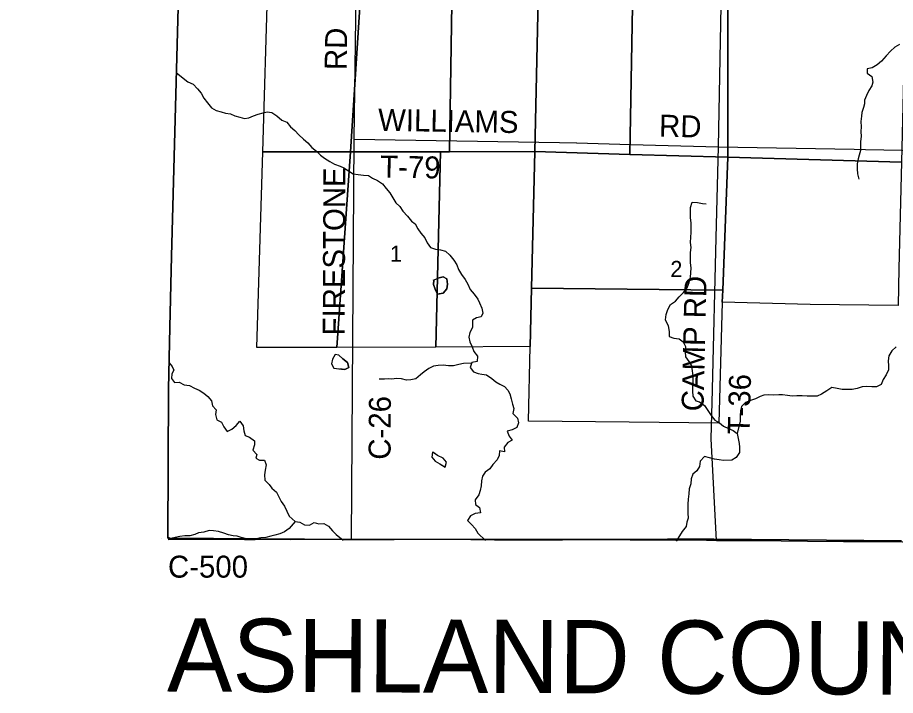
# Model space of a CAD drawing. Extents: x 1985906 to 2277390, y 930619 to 1324581.
# Drawn here: x 2056611 to 2068594, y 1087962 to 1097221 of the extents above; entities that cross this region are included whole.
import ezdxf

# ---------------------------------------------------------------- set-up
doc = ezdxf.new("R2010")
doc.units = 0
for name, color, linetype in [('GM_X_Adjacent_County', 7, 'Continuous'), ('GM_X_Adjacent_County_Text', 7, 'Continuous'), ('GM_X_County', 7, 'Continuous'), ('GM_X_County_Road', 7, 'Continuous'), ('GM_X_County_Road_Text', 7, 'Continuous'), ('GM_X_Minor_Lake', 7, 'Continuous'), ('GM_X_Minor_River', 7, 'Continuous'), ('GM_X_Section', 7, 'Continuous'), ('GM_X_Section_Text', 7, 'Continuous'), ('GM_X_Township', 7, 'Continuous'), ('GM_X_Township_Road', 7, 'Continuous'), ('GM_X_Township_Road_Text', 7, 'Continuous')]:
    doc.layers.add(name, color=color, linetype=linetype)

msp = doc.modelspace()

# ---------------------------------------------------------------- linework, layer by layer
at = {"layer": 'GM_X_Adjacent_County'}
msp.add_lwpolyline([(2040306, 1116370), (2045570, 1116279), (2050782, 1116223), (2056317, 1116164), (2059092, 1116134), (2059062, 1114191), (2059054, 1113649), (2058978, 1108653), (2058897, 1103161), (2058836, 1098648), (2058825, 1098215), (2058713, 1093964), (2058689, 1092990), (2058670, 1092146), (2058664, 1090110), (2061153, 1090093), (2061474, 1090093), (2065482, 1090095), (2066117, 1090095), (2068677, 1090072)], dxfattribs=at)
at = {"layer": 'GM_X_County'}
msp.add_lwpolyline([(2059186, 1123686), (2059120, 1118390), (2059092, 1116134), (2059062, 1114191), (2059054, 1113649), (2058978, 1108653), (2058897, 1103161), (2058836, 1098648), (2058825, 1098215), (2058713, 1093964), (2058689, 1092990), (2058670, 1092146), (2058664, 1090110), (2061153, 1090093), (2061474, 1090093), (2065482, 1090095), (2066117, 1090095), (2068677, 1090072)], dxfattribs=at)
at = {"layer": 'GM_X_County_Road'}
for points in [[(2061207, 1095559), (2061240, 1098191), (2061284, 1100813), (2061319, 1103007)], [(2061170, 1090092), (2061207, 1095559)], [(2058666, 1090092), (2058807, 1090097), (2059036, 1090097), (2059302, 1090097), (2059555, 1090095), (2059710, 1090094), (2059856, 1090094), (2060072, 1090096), (2060332, 1090094), (2060596, 1090098), (2060880, 1090096), (2061062, 1090094), (2061170, 1090092), (2061253, 1090091), (2061468, 1090091)], [(2061468, 1090091), (2061586, 1090091), (2061752, 1090091), (2061979, 1090096), (2062227, 1090096), (2062489, 1090096), (2062796, 1090091), (2063120, 1090089), (2063477, 1090089), (2063798, 1090089), (2064048, 1090089), (2064466, 1090091), (2064972, 1090088), (2065218, 1090088), (2065454, 1090086), (2065480, 1090086), (2065622, 1090084), (2065742, 1090086), (2065877, 1090086), (2066149, 1090080)], [(2066149, 1090080), (2066460, 1090079), (2066644, 1090078), (2067034, 1090074), (2067395, 1090071), (2067886, 1090065), (2068263, 1090064), (2068460, 1090063), (2068689, 1090061), (2068919, 1090058), (2069214, 1090055), (2069394, 1090054), (2069738, 1090051), (2070001, 1090050), (2070279, 1090049), (2070410, 1090049), (2070623, 1090048), (2070834, 1090045)]]:
    msp.add_lwpolyline(points, dxfattribs=at)
at = {"layer": 'GM_X_Minor_Lake'}
for points in [[(2062286, 1093632), (2062365, 1093664), (2062419, 1093679), (2062469, 1093650), (2062481, 1093578), (2062472, 1093515), (2062420, 1093458)], [(2062419, 1093457), (2062472, 1093515), (2062481, 1093578), (2062469, 1093650), (2062419, 1093679), (2062365, 1093664), (2062291, 1093634)], [(2062291, 1093634), (2062288, 1093575), (2062309, 1093513), (2062344, 1093443), (2062419, 1093457)], [(2062416, 1093456), (2062344, 1093443), (2062309, 1093513), (2062288, 1093575), (2062291, 1093633)], [(2060998, 1092609), (2060948, 1092617), (2060908, 1092556), (2060894, 1092490), (2060926, 1092430), (2061031, 1092420)], [(2060998, 1092609), (2060948, 1092617), (2060908, 1092556), (2060894, 1092490), (2060926, 1092430), (2061031, 1092420)], [(2061031, 1092420), (2061077, 1092416), (2061133, 1092442), (2061113, 1092508), (2061050, 1092558), (2060998, 1092609)], [(2060998, 1092609), (2061050, 1092558), (2061113, 1092508), (2061133, 1092442), (2061077, 1092416), (2061009, 1092422)], [(2062275, 1091285), (2062265, 1091217), (2062309, 1091161), (2062373, 1091125), (2062446, 1091082)], [(2062275, 1091283), (2062265, 1091217), (2062309, 1091161), (2062373, 1091125), (2062444, 1091083)], [(2062446, 1091082), (2062466, 1091147), (2062419, 1091205), (2062345, 1091239), (2062275, 1091285)], [(2062446, 1091079), (2062466, 1091147), (2062419, 1091205), (2062345, 1091239), (2062277, 1091284)]]:
    msp.add_lwpolyline(points, dxfattribs=at)
at = {"layer": 'GM_X_Minor_River'}
for points in [[(2068648, 1096854), (2068587, 1096815), (2068527, 1096762), (2068468, 1096697), (2068403, 1096627), (2068346, 1096574), (2068278, 1096535), (2068210, 1096520), (2068207, 1096460), (2068272, 1096414), (2068285, 1096338), (2068270, 1096288), (2068229, 1096225), (2068198, 1096158), (2068173, 1096091), (2068173, 1096041), (2068158, 1095991), (2068137, 1095922), (2068132, 1095872), (2068121, 1095799), (2068128, 1095729), (2068123, 1095663), (2068124, 1095597), (2068117, 1095526), (2068118, 1095472), (2068115, 1095404), (2068100, 1095339), (2068087, 1095289), (2068070, 1095222), (2068073, 1095154), (2068078, 1095086), (2068093, 1095014)], [(2058781, 1096466), (2058933, 1096345), (2059006, 1096312), (2059069, 1096249), (2059116, 1096187), (2059155, 1096121), (2059202, 1096054), (2059256, 1095986), (2059324, 1095953), (2059391, 1095934), (2059451, 1095917), (2059516, 1095906), (2059576, 1095879), (2059645, 1095861), (2059707, 1095844), (2059769, 1095849), (2059831, 1095880), (2059893, 1095901), (2059965, 1095921), (2060019, 1095933), (2060083, 1095924), (2060150, 1095879), (2060217, 1095820), (2060286, 1095793), (2060335, 1095729), (2060394, 1095676), (2060451, 1095620), (2060514, 1095561), (2060575, 1095508), (2060628, 1095446), (2060693, 1095397), (2060744, 1095340), (2060801, 1095300), (2060872, 1095253), (2060939, 1095218), (2061013, 1095193), (2061064, 1095166), (2061193, 1095087), (2061260, 1095078), (2061332, 1095069), (2061402, 1095064), (2061455, 1095025), (2061526, 1094996), (2061593, 1094949), (2061644, 1094885), (2061693, 1094826), (2061734, 1094758), (2061775, 1094692), (2061828, 1094641), (2061871, 1094575), (2061933, 1094508), (2061986, 1094442), (2062036, 1094403), (2062074, 1094335), (2062117, 1094275), (2062170, 1094212), (2062201, 1094142), (2062248, 1094081), (2062317, 1094059), (2062385, 1094046), (2062453, 1094031), (2062509, 1093976), (2062566, 1093909), (2062605, 1093845), (2062630, 1093779), (2062669, 1093713), (2062720, 1093642), (2062759, 1093580), (2062789, 1093506), (2062844, 1093441), (2062893, 1093375), (2062918, 1093323), (2062949, 1093253), (2062960, 1093181), (2062941, 1093131), (2062877, 1093118), (2062819, 1093089), (2062821, 1093007)], [(2065493, 1093016), (2065455, 1093094), (2065466, 1093166), (2065485, 1093235), (2065524, 1093300), (2065590, 1093345), (2065641, 1093408), (2065702, 1093465), (2065749, 1093530), (2065778, 1093601), (2065797, 1093674), (2065802, 1093734), (2065805, 1093802), (2065798, 1093870), (2065795, 1093943), (2065796, 1094011), (2065805, 1094081), (2065798, 1094150), (2065799, 1094222), (2065804, 1094286), (2065807, 1094351), (2065806, 1094419), (2065796, 1094487), (2065797, 1094559), (2065798, 1094628), (2065821, 1094698), (2065893, 1094693), (2065960, 1094680), (2066010, 1094677)], [(2062821, 1093007), (2062820, 1092988), (2062784, 1092917), (2062772, 1092857), (2062785, 1092793), (2062815, 1092725), (2062839, 1092659), (2062887, 1092595), (2062885, 1092524), (2062813, 1092508), (2062791, 1092440), (2062835, 1092384), (2062899, 1092360), (2062949, 1092352), (2063014, 1092342), (2063084, 1092292), (2063138, 1092244), (2063196, 1092212), (2063256, 1092182), (2063301, 1092131), (2063331, 1092081), (2063349, 1092013), (2063367, 1091939), (2063387, 1091881), (2063369, 1091812), (2063435, 1091750), (2063447, 1091684), (2063427, 1091622), (2063361, 1091592), (2063295, 1091572), (2063323, 1091503), (2063361, 1091449), (2063301, 1091417), (2063253, 1091355), (2063259, 1091289), (2063189, 1091303), (2063185, 1091238), (2063159, 1091178), (2063097, 1091118), (2063055, 1091056), (2062993, 1091013), (2062955, 1090957), (2062945, 1090891), (2062937, 1090827), (2062925, 1090763), (2062907, 1090700), (2062859, 1090634), (2062861, 1090570), (2062915, 1090528), (2062928, 1090456), (2062859, 1090445), (2062793, 1090413), (2062751, 1090353), (2062807, 1090299), (2062856, 1090241), (2062892, 1090179), (2062998, 1090079)], [(2062821, 1092998), (2062821, 1092998)], [(2062822, 1093012), (2062822, 1093012)], [(2065493, 1093016), (2065503, 1092930), (2065503, 1092866), (2065569, 1092842), (2065640, 1092832), (2065698, 1092792), (2065726, 1092726), (2065724, 1092654), (2065728, 1092586), (2065774, 1092523), (2065812, 1092463), (2065819, 1092395), (2065827, 1092321), (2065829, 1092257), (2065825, 1092188), (2065825, 1092120), (2065827, 1092050), (2065871, 1091986), (2065921, 1091970), (2065987, 1091920), (2066032, 1091855), (2066080, 1091787), (2066130, 1091723), (2066190, 1091685), (2066248, 1091639), (2066315, 1091607), (2066379, 1091579), (2066435, 1091539), (2066449, 1091471), (2066459, 1091402), (2066463, 1091352), (2066465, 1091280), (2066421, 1091214), (2066359, 1091174), (2066249, 1091173), (2066189, 1091181), (2066123, 1091191), (2065986, 1091227), (2065928, 1091163), (2065918, 1091091), (2065884, 1091031), (2065828, 1090982), (2065806, 1090920), (2065800, 1090850), (2065778, 1090786), (2065774, 1090717), (2065766, 1090641), (2065762, 1090573), (2065758, 1090503), (2065759, 1090453), (2065763, 1090382), (2065747, 1090330), (2065735, 1090268), (2065683, 1090202), (2065599, 1090071)], [(2068603, 1092723), (2068543, 1092667), (2068505, 1092602), (2068493, 1092530), (2068497, 1092462), (2068501, 1092410), (2068467, 1092342), (2068427, 1092275), (2068401, 1092207), (2068337, 1092179), (2068271, 1092175), (2068203, 1092181), (2068139, 1092177), (2068070, 1092155), (2068004, 1092140), (2067936, 1092142), (2067868, 1092142), (2067798, 1092154), (2067726, 1092168), (2067659, 1092122), (2067583, 1092078), (2067523, 1092048), (2067455, 1092048), (2067387, 1092049), (2067319, 1092055), (2067248, 1092053), (2067184, 1092049), (2067120, 1092057), (2067052, 1092067), (2067002, 1092067), (2066928, 1092065), (2066861, 1092067), (2066797, 1092065), (2066747, 1092043), (2066683, 1092011), (2066615, 1091990), (2066545, 1091964), (2066493, 1091910), (2066481, 1091848), (2066475, 1091780), (2066473, 1091709), (2066434, 1091541)], [(2058682, 1092503), (2058719, 1092456), (2058743, 1092405), (2058715, 1092355), (2058711, 1092289), (2058753, 1092237), (2058817, 1092241), (2058887, 1092203), (2058958, 1092193), (2059028, 1092157), (2059090, 1092133), (2059154, 1092091), (2059208, 1092043), (2059259, 1091987), (2059273, 1091918), (2059323, 1091862), (2059311, 1091800), (2059329, 1091728), (2059393, 1091694), (2059425, 1091630), (2059470, 1091567), (2059534, 1091600), (2059594, 1091650), (2059644, 1091706), (2059692, 1091644), (2059700, 1091578), (2059718, 1091514), (2059778, 1091490), (2059847, 1091439), (2059843, 1091385), (2059823, 1091313), (2059875, 1091253), (2059865, 1091203), (2059915, 1091175), (2059983, 1091177), (2060003, 1091111), (2059990, 1091040), (2059982, 1090976), (2059988, 1090902), (2060046, 1090844), (2060082, 1090794), (2060146, 1090740), (2060176, 1090673), (2060211, 1090609), (2060253, 1090545), (2060287, 1090479), (2060319, 1090409), (2060400, 1090340)], [(2062808, 1092502), (2062697, 1092498), (2062632, 1092482), (2062562, 1092466), (2062492, 1092466), (2062420, 1092472), (2062352, 1092470), (2062290, 1092459), (2062226, 1092429), (2062161, 1092381), (2062111, 1092343), (2062047, 1092285), (2061979, 1092273), (2061919, 1092266), (2061851, 1092286), (2061785, 1092290), (2061718, 1092284), (2061668, 1092286), (2061618, 1092280), (2061546, 1092282)], [(2066470, 1091584), (2066471, 1091585)], [(2060400, 1090338), (2060317, 1090242), (2060253, 1090198), (2060189, 1090168), (2060121, 1090150), (2060069, 1090139), (2060001, 1090117), (2059932, 1090113), (2059870, 1090101), (2059806, 1090097), (2059734, 1090101), (2059664, 1090119), (2059610, 1090139), (2059555, 1090141), (2059491, 1090157), (2059427, 1090179), (2059353, 1090199), (2059287, 1090211), (2059225, 1090217), (2059152, 1090191), (2059080, 1090183), (2059030, 1090158), (2058964, 1090142), (2058896, 1090142), (2058828, 1090134), (2058764, 1090118), (2058705, 1090104), (2058668, 1090117)], [(2060399, 1090338), (2060466, 1090330), (2060528, 1090290), (2060594, 1090288), (2060660, 1090325), (2060722, 1090305), (2060790, 1090311), (2060855, 1090273), (2060909, 1090209), (2060961, 1090158), (2061057, 1090085)], [(2058571, 1090104), (2058571, 1090104)]]:
    msp.add_lwpolyline(points, dxfattribs=at)
at = {"layer": 'GM_X_Section'}
for points in [[(2063737, 1098394), (2064424, 1098342), (2065022, 1098390), (2064969, 1095352), (2063671, 1095389), (2063721, 1097684)], [(2065022, 1098390), (2066307, 1098396), (2066304, 1095314), (2064969, 1095352)], [(2067466, 1098406), (2068751, 1098426), (2068726, 1097357), (2068677, 1095246), (2066304, 1095314), (2066307, 1098396)], [(2060028, 1097696), (2061304, 1097726), (2061157, 1095386), (2059960, 1095385)], [(2061304, 1097726), (2062544, 1097703), (2062507, 1095388), (2062383, 1095388), (2061157, 1095386)], [(2062544, 1097703), (2063721, 1097684), (2063671, 1095389), (2062507, 1095388)], [(2059960, 1095385), (2061157, 1095386), (2060968, 1092713), (2059875, 1092714)], [(2061157, 1095386), (2062383, 1095388), (2062320, 1092720), (2060968, 1092713)], [(2062507, 1095388), (2063671, 1095389), (2063628, 1093524), (2063610, 1092730), (2062320, 1092720), (2062383, 1095388)], [(2063671, 1095389), (2064969, 1095352), (2066304, 1095314), (2066236, 1093496), (2063628, 1093524)], [(2066304, 1095314), (2068677, 1095246), (2068642, 1093795), (2068630, 1093286), (2067431, 1093301), (2066230, 1093334), (2066236, 1093496)], [(2066236, 1093496), (2066230, 1093334), (2066181, 1091683), (2064961, 1091695), (2063586, 1091709), (2063610, 1092730), (2063628, 1093524)]]:
    msp.add_lwpolyline(points, close=True, dxfattribs=at)
at = {"layer": 'GM_X_Township'}
msp.add_lwpolyline([(2068677, 1090072), (2066117, 1090095), (2065482, 1090095), (2061474, 1090093), (2061153, 1090093), (2058664, 1090110), (2058670, 1092146), (2058689, 1092990), (2058713, 1093964), (2058825, 1098215), (2058836, 1098648), (2058897, 1103161), (2058978, 1108653), (2059054, 1113649), (2059062, 1114191), (2059092, 1116134), (2061552, 1116120), (2063356, 1116100), (2066831, 1116083), (2071945, 1116057)], dxfattribs=at)
at = {"layer": 'GM_X_Township_Road'}
for points in [[(2066147, 1094212), (2066178, 1095453), (2066234, 1098350), (2066252, 1098416), (2066305, 1098521), (2066323, 1098567), (2066390, 1103003)], [(2061207, 1095559), (2064008, 1095514), (2064242, 1095508)], [(2064242, 1095508), (2064243, 1095508), (2064978, 1095489), (2066178, 1095453)], [(2066178, 1095453), (2068030, 1095422)], [(2068030, 1095422), (2068031, 1095422), (2068184, 1095419), (2069180, 1095400), (2071417, 1095358)], [(2066095, 1092146), (2066147, 1094210), (2066147, 1094212)], [(2066149, 1090080), (2066078, 1091465), (2066095, 1092138), (2066095, 1092146)]]:
    msp.add_lwpolyline(points, dxfattribs=at)

# ---------------------------------------------------------------- texts
at = {"layer": 'GM_X_Adjacent_County_Text'}
msp.add_text('ASHLAND COUNTY', height=1000, rotation=359.754, dxfattribs=at).set_placement((2058650, 1088016))
at = {"layer": 'GM_X_County_Road_Text'}
for s, rotation, p in [('RD', 89.0128, (2061102, 1096501)), ('FIRESTONE', 89.7447, (2061076, 1092878)), ('C-26', 89.6571, (2061702, 1091181)), ('C-500', 0, (2058664, 1089571))]:
    msp.add_text(s, height=300, rotation=rotation, dxfattribs=at).set_placement(p)
at = {"layer": 'GM_X_Section_Text'}
for s, p in [('1', (2061695, 1093886)), ('2', (2065521, 1093676))]:
    msp.add_text(s, height=221, rotation=0, dxfattribs=at).set_placement(p)
at = {"layer": 'GM_X_Township_Road_Text'}
for s, rotation, p in [('WILLIAMS', 359.0383, (2061530, 1095675)), ('RD', 358.5193, (2065364, 1095596)), ('T-79', 358.9397, (2061558, 1095037)), ('CAMP RD', 88.6182, (2065973, 1091840)), ('T-36', 88.5923, (2066603, 1091524))]:
    msp.add_text(s, height=300, rotation=rotation, dxfattribs=at).set_placement(p)

doc.saveas('drawing.dxf')
